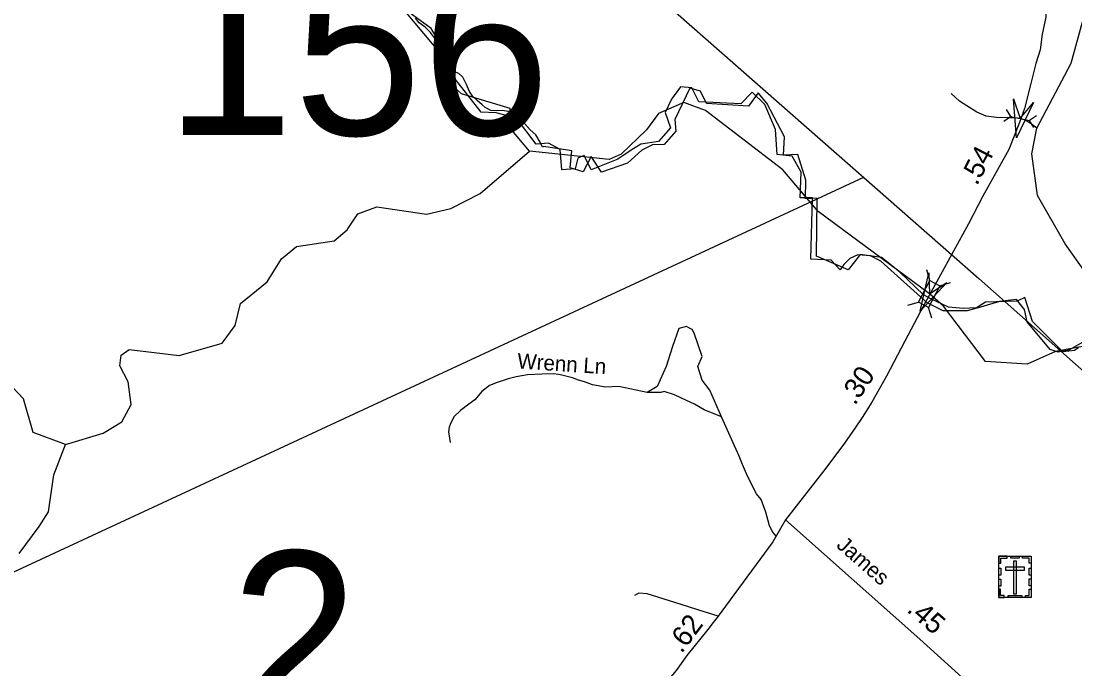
# Model space of a CAD drawing. Extents: x 2220236 to 2384410, y 720751 to 894131.
# Drawn here: x 2312748 to 2319269, y 819421 to 823430 of the extents above; entities that cross this region are included whole.
import ezdxf

# ---------------------------------------------------------------- set-up
doc = ezdxf.new("R2010")
doc.units = 0
doc.layers.add('Default', color=7, linetype='Continuous')

msp = doc.modelspace()

# ---------------------------------------------------------------- linework, layer by layer
at = {"layer": 'Default'}
for p, q in [((2315594.1, 822866.9), (2315429.3, 823075.8)), ((2318843.1, 822881.8), (2318869.8, 822838.6)), ((2318828.1, 822809.6), (2318869.8, 822838.6)), ((2318869.8, 822838.6), (2318988.2, 822814)), ((2319029.9, 822843), (2318988.2, 822814)), ((2319014.9, 822770.8), (2318988.2, 822814)), ((2318371.7, 821824.6), (2318351.7, 821890.6)), ((2318432.5, 821792), (2318498.6, 821812.1)), ((2318234.2, 821671.4), (2318300.2, 821691.4)), ((2318382.5, 821592.1), (2318362.4, 821658.2)), ((2312951.4, 820622.8), (2313023.6, 820810.8))]:
    msp.add_line(p, q, dxfattribs=at)
for points in [[(2295493.1, 842747.1), (2297095.4, 841043.9), (2298483.1, 839568.1), (2299675.9, 838250.4), (2300741, 837598.3), (2301194.6, 837329.3), (2302261.3, 836416.7), (2302842.6, 835801.5), (2303617.1, 835003.2), (2304675.5, 833934.2), (2305088.7, 833608.1), (2305780.9, 833073.6), (2306930, 832055.1), (2308477.2, 830728.9), (2309246.7, 830053.3), (2310557, 828933.9), (2312376.4, 827352.3), (2314693.1, 825306.8), (2316171.5, 824036.1), (2317878.3, 822536.8), (2318674.7, 821837.6), (2319961.3, 820697.1)], [(2319447.7, 821372.2), (2319488.7, 821505.1), (2319460.8, 821697.7), (2319207.8, 822051.6), (2319037.8, 822349.9), (2319001.7, 822607.7), (2319033.4, 822766.8), (2319245.7, 823169), (2319325.7, 823461.2), (2319248.6, 824399.3), (2319246.8, 824659.1), (2319336.8, 824786.8), (2319495.8, 824903.6), (2319560.8, 824947.5), (2319626.2, 825006.2), (2319665.1, 825031.9), (2319692, 825208.3), (2319737.6, 825332.5), (2319767.4, 825381.3), (2319801.3, 825444.3), (2319810, 825507.2), (2320128.7, 826267.3), (2320418.6, 827214.5), (2320481.8, 827528.9)], [(2319104.3, 824356.6), (2319098.9, 824266.8), (2319101.6, 824098.1), (2319097.5, 823932.2), (2319093.4, 823672.4), (2319088, 823453.4), (2319065.5, 823347.7), (2319053.3, 823252.5), (2319026.1, 823167.2), (2318996.7, 823044.4), (2318956.7, 822889.5), (2318924.7, 822801.4), (2318860.3, 822634.6), (2318699.2, 822346.3), (2318610.9, 822176.2), (2318332, 821667.1)], [(2315429.3, 823075.8), (2315385.4, 823125.3), (2315357.9, 823213.2), (2315121.7, 823493.6)], [(2315894.7, 822625), (2315784.6, 822755.1), (2315774.6, 822889.3), (2315473.6, 822978.7), (2315398.7, 823044.5), (2315338.6, 823150.4), (2315320.6, 823326.9), (2315286.5, 823384.6), (2315126.6, 823499.5)], [(2319290.2, 821407.2), (2319266.8, 821391.1), (2319196.8, 821383.8), (2319193.8, 821383.5), (2319005.5, 821570.1), (2318959.2, 821718.8), (2318916.2, 821698.9), (2318909.5, 821695.8), (2318714.5, 821690.5), (2318670.8, 821662.2), (2318659.5, 821655.1), (2318577.2, 821651.9), (2318486.2, 821659.5), (2318381.2, 821708.1), (2318332.5, 821735.3), (2318185.2, 821876.4), (2318183.2, 821877.9), (2318072.5, 821966.9), (2317939.8, 821984.7), (2317905.2, 821941), (2317865.2, 821890), (2317669, 821975.1), (2317673, 822333.6), (2317602.2, 822329.5), (2317604, 822445.6), (2317554.5, 822604.7), (2317465.8, 822600.1), (2317471.2, 822713.1), (2317362.8, 822921.8), (2317309, 822985.8), (2317249.8, 822904.1), (2316988.5, 822920.6), (2316952.8, 822996.4), (2316886.2, 823014.3), (2316794, 822820.1), (2316799.8, 822748.1), (2316727.2, 822665.4), (2316724.8, 822665.4), (2316654.8, 822664.9), (2316590, 822631.2), (2316500, 822550), (2316340, 822495.1), (2316276, 822591.2), (2316226.2, 822496.2), (2316144.8, 822521.7), (2316156, 822626.3), (2315982.5, 822653.1), (2315974.2, 822650.4), (2315960.8, 822680.9), (2315933.5, 822724.9), (2315899, 822757.6), (2315864.5, 822794.8), (2315834.2, 822825.6), (2315794, 822849.5), (2315761.2, 822870.6), (2315725, 822875.8), (2315689.8, 822873.6), (2315655, 822876.3), (2315619.8, 822895.1), (2315601.8, 822911.8), (2315569.2, 822937.4), (2315543.8, 822962.9), (2315523.2, 822993.8), (2315504.8, 823036.9), (2315481.5, 823082.6), (2315457.5, 823105.3), (2315440.2, 823111.3), (2315423.5, 823132.4), (2315405.5, 823164.4), (2315395.2, 823203.3), (2315377.8, 823232.9), (2315351.2, 823269.2), (2315325.5, 823301.6), (2315307.2, 823326.1), (2315281.2, 823358.4), (2315248.2, 823392), (2315211, 823417.9), (2315189, 823446.7)], [(2319290.2, 821407.2), (2319266.8, 821391.1), (2319196.8, 821383.8), (2319193.8, 821383.5), (2319005.5, 821570.1), (2318959.2, 821718.8), (2318916.2, 821698.9), (2318909.5, 821695.8), (2318714.5, 821690.5), (2318670.8, 821662.2), (2318659.5, 821655.1), (2318577.2, 821651.9), (2318486.2, 821659.5), (2318381.2, 821708.1), (2318332.5, 821735.3), (2318185.2, 821876.4), (2318183.2, 821877.9), (2318072.5, 821966.9), (2317939.8, 821984.7), (2317905.2, 821941), (2317865.2, 821890), (2317669, 821975.1), (2317673, 822333.6), (2317602.2, 822329.5), (2317604, 822445.6), (2317554.5, 822604.7), (2317465.8, 822600.1), (2317471.2, 822713.1), (2317362.8, 822921.8), (2317309, 822985.8), (2317249.8, 822904.1), (2316988.5, 822920.6), (2316952.8, 822996.4), (2316886.2, 823014.3), (2316794, 822820.1), (2316799.8, 822748.1), (2316727.2, 822665.4), (2316724.8, 822665.4), (2316654.8, 822664.9), (2316590, 822631.2), (2316500, 822550), (2316340, 822495.1), (2316276, 822591.2), (2316226.2, 822496.2), (2316144.8, 822521.7), (2316156, 822626.3), (2315982.5, 822653.1), (2315974.2, 822650.4), (2315960.8, 822680.9), (2315933.5, 822724.9), (2315899, 822757.6), (2315864.5, 822794.8), (2315834.2, 822825.6), (2315794, 822849.5), (2315761.2, 822870.6), (2315725, 822875.8), (2315689.8, 822873.6), (2315655, 822876.3), (2315619.8, 822895.1), (2315601.8, 822911.8), (2315569.2, 822937.4), (2315543.8, 822962.9), (2315523.2, 822993.8), (2315504.8, 823036.9), (2315481.5, 823082.6), (2315457.5, 823105.3), (2315440.2, 823111.3), (2315423.5, 823132.4), (2315405.5, 823164.4), (2315395.2, 823203.3), (2315377.8, 823232.9), (2315351.2, 823269.2), (2315325.5, 823301.6), (2315307.2, 823326.1), (2315281.2, 823358.4), (2315248.2, 823392), (2315211, 823417.9), (2315189, 823446.7)], [(2319346.5, 821459.1), (2319231.1, 821393.2), (2319165.2, 821382.2), (2319115.7, 821398.7), (2318972.9, 821569.1), (2318956.4, 821646), (2318907, 821706.5), (2318802.6, 821695.5), (2318684, 821659.2), (2318601.6, 821637.2), (2318453.3, 821637.2), (2318354.4, 821686.7), (2318068.7, 821945.1), (2318002.8, 821978), (2317925.9, 821983.5), (2317876.5, 821961.5), (2317838, 821923.1), (2317816.1, 821890.1), (2317761.1, 821950.6), (2317634.8, 821956), (2317645.8, 822335.3), (2317568.9, 822335.3), (2317574.4, 822494.8), (2317519.4, 822593.7), (2317426.1, 822604.7), (2317415.1, 822758.6), (2317349.1, 822912.5), (2317272.2, 822989.5), (2317200.8, 822918), (2316942.7, 822929), (2316898.7, 823017), (2316827.3, 823022.5), (2316772.4, 822945.5), (2316733.9, 822863.1), (2316766.9, 822769.6), (2316692.7, 822685.5), (2316582.9, 822669), (2316522.4, 822630.5), (2316440, 822575.6), (2316275.2, 822509.6), (2316231.3, 822597.6), (2316192.8, 822581.1), (2316176.4, 822515.1), (2316094, 822509.6), (2316083, 822636), (2316011.6, 822674.5), (2315934.7, 822669), (2315813.8, 822828.4), (2315687.5, 822861.4), (2315594.1, 822866.9)], [(2319033.4, 822766.8), (2318992.1, 822797.1), (2318960.5, 822816.6), (2318929, 822826.3), (2318898.6, 822831.2), (2318857.3, 822831.2), (2318783.3, 822833.6), (2318720.1, 822842.1), (2318661.9, 822865.2), (2318553.8, 822933.2), (2318502.8, 822981.8)], [(2319447.7, 821372.2), (2319338.8, 821420.3), (2319147.7, 821386.2), (2318973.6, 821306.9), (2318715.7, 821322.6), (2318455.4, 821666.5), (2318368, 821741.8), (2317680.8, 822251.7), (2317461.8, 822508.6), (2316982.8, 822876.3), (2316848.7, 822926.7), (2316691.6, 822857.9), (2316617.8, 822756.4), (2316460.7, 822605.5), (2316386.7, 822572.9), (2315894.7, 822625)], [(2313023.6, 820810.8), (2313255.7, 820879.4), (2313371.5, 820949.8), (2313428.6, 821057.1), (2313410.5, 821197.5), (2313359.7, 821297.2), (2313367.7, 821363.1), (2313416.7, 821398), (2313725.7, 821361.3), (2313991.6, 821437.9), (2314073.7, 821546.3), (2314105.6, 821682.2), (2314270.7, 821816.9), (2314360.5, 821958.4), (2314451.6, 822034.3), (2314684.7, 822070.1), (2314766.5, 822139.1), (2314832.6, 822237), (2314948.6, 822281.1), (2315257.6, 822234.7), (2315406.7, 822270.3), (2315588.6, 822363.1), (2315894.7, 822625)], [(2295924, 816056.1), (2298361.2, 816772.1), (2303102.7, 817354.9), (2310903.7, 819186.1), (2317962.4, 822463)], [(2318332, 821667.1), (2318216.7, 821448.6), (2318102.5, 821232.3), (2318012.8, 821071.8), (2317953, 820977.9), (2317908.1, 820912.7), (2317842.9, 820818.8), (2317728.2, 820663.3), (2317478.6, 820343.2)], [(2317082.4, 820982.1), (2317010.6, 821145.3), (2316961.7, 821207.3), (2316935.6, 821292.1), (2316961.7, 821354.1), (2316912.1, 821498), (2316899.7, 821521.7), (2316878.9, 821532.1), (2316865, 821539.9), (2316818.2, 821527.1), (2316779.1, 821416.1), (2316739.9, 821292.1), (2316684.5, 821168.1), (2316622.5, 821132.2)], [(2316622.5, 821132.2), (2316446.4, 821168.1), (2316364.8, 821164.9), (2316283.7, 821179.4), (2316234.4, 821197.5), (2316196.9, 821207.8), (2316160.7, 821221.5), (2316093.2, 821239.2), (2316073.9, 821243.5), (2316042.6, 821246.2), (2315970.6, 821244.9), (2315880.9, 821240.8), (2315811.5, 821228.5), (2315761.2, 821216.3), (2315693.3, 821193.2), (2315647.1, 821174.1), (2315598.1, 821137.4), (2315556, 821087.1), (2315517.9, 821058.5), (2315467.6, 821020.4), (2315425.5, 820981), (2315402.7, 820933.2), (2315396.2, 820916.9), (2315392.9, 820887.5), (2315402.7, 820822.2)], [(2313023.6, 820810.8), (2312822.6, 820884.6), (2312762.5, 821092.2), (2312694.7, 821165)], [(2317082.4, 820982.1), (2316975.1, 821024.8), (2316914.8, 821060.1), (2316864.5, 821081.5), (2316790.3, 821116.7), (2316728, 821138.1), (2316707.3, 821132.2), (2316622.5, 821132.2)], [(2317419.6, 820242), (2317398.7, 820267.5), (2317379.2, 820306.7), (2317356.3, 820391.5), (2317327, 820469.8), (2317297.6, 820505.7), (2317242.2, 820613.4), (2317212.8, 820685.2), (2317186.2, 820747.4), (2317180.6, 820760.2), (2317082.4, 820982.1)], [(2312736.7, 820134.6), (2312860.6, 820302), (2312917.6, 820393), (2312951.4, 820622.8)], [(2317478.6, 820343.2), (2317399, 820206.7), (2317055.4, 819740.6), (2317029.7, 819708.8), (2316997.9, 819665.9), (2316867, 819504.4), (2316802.2, 819412.6), (2316755.1, 819357.1), (2316560, 819099.1), (2316532.1, 819070.9), (2316520.4, 819054.8), (2316469, 819000.1), (2316251.5, 818786), (2316116.9, 818662.6), (2315592.7, 818161.4), (2315317.4, 817898.3)], [(2317478.6, 820343.2), (2318309.2, 819606.4), (2318613.3, 819330.2), (2318747.2, 819148.3), (2318829.8, 819037.5), (2318943, 818894.4), (2319009.1, 818803.5), (2319065.3, 818737.3), (2319136.4, 818669.5)], [(2317060.3, 819747.3), (2316936.5, 819786.7), (2316825.8, 819821.4), (2316622.5, 819885.9), (2316569.6, 819890.9), (2316543.1, 819876)]]:
    msp.add_lwpolyline(points, dxfattribs=at)
for points in [[(2319011.7, 822926.5), (2318906.8, 822706.4), (2318887.6, 822949.5), (2318929, 822826.3)], [(2318300.2, 821691.4), (2318371.4, 821824.7), (2318433.7, 821791.4), (2318362.4, 821658.2)], [(2318476.9, 821812.7), (2318311, 821634), (2318365.4, 821871.7), (2318368, 821741.8)], [(2318797.8, 820118.1), (2318996.9, 820118.1), (2318996.9, 819863.5), (2318797.8, 819863.5)], [(2318797.8, 820074.8), (2318809.2, 820074.8), (2318809.2, 820107), (2318849.7, 820107), (2318849.7, 820118.1), (2318797.8, 820118.1)], [(2318871.9, 820118.1), (2318923.7, 820118.1), (2318923.7, 820106.7), (2318871.9, 820106.7)], [(2318906.8, 820088.8), (2318888.2, 820088.8), (2318888.2, 819886), (2318906.8, 819886)], [(2318997, 820074.8), (2318985.6, 820074.8), (2318985.6, 820107), (2318945.1, 820107), (2318945.1, 820118.1), (2318997, 820118.1)], [(2318797.8, 820000.7), (2318797.8, 820044), (2318809.2, 820044), (2318809.2, 820000.7)], [(2318838.6, 820050.1), (2318838.6, 820031.4), (2318956.4, 820031.4), (2318956.4, 820050.1)], [(2318985.6, 820001.7), (2318985.6, 820045), (2318996.9, 820045), (2318996.9, 820001.7)], [(2318797.8, 819933.4), (2318797.8, 819976.8), (2318809.2, 819976.8), (2318809.2, 819933.4)], [(2318985.5, 819935.8), (2318985.5, 819979.1), (2318996.9, 819979.1), (2318996.9, 819935.8)], [(2318830.9, 819863.6), (2318830.9, 819875), (2318808.9, 819875), (2318808.9, 819915.5), (2318797.8, 819915.5), (2318797.8, 819863.6)], [(2318855.3, 819875), (2318940.1, 819875), (2318940.1, 819863.6), (2318855.3, 819863.6)], [(2318963.8, 819863.5), (2318963.8, 819875), (2318985.8, 819875), (2318985.8, 819915.4), (2318996.9, 819915.4), (2318996.9, 819863.5)]]:
    msp.add_lwpolyline(points, close=True, dxfattribs=at)

# ---------------------------------------------------------------- texts
for s, height, p in [('156', 1066.27, (2313642, 822724.2)), ('2', 1066.3, (2314044.3, 819083.4))]:
    msp.add_text(s, height=height, dxfattribs=at).set_placement(p)
for s, height, rotation, p in [('.54', 125, 62.37379, (2318662.3, 822407.1)), ('Wrenn Ln', 95, 356.26677, (2315816.1, 821280.5)), ('.30', 125, 56.0336, (2317907, 821047.4)), ('James', 95, 318.77655, (2317787, 820178.5)), ('.45', 125, 318.79097, (2318222.7, 819780.2)), ('.62', 125, 53.09872, (2316834.6, 819512.7))]:
    msp.add_text(s, height=height, rotation=rotation, dxfattribs=at).set_placement(p)

doc.saveas('drawing.dxf')
